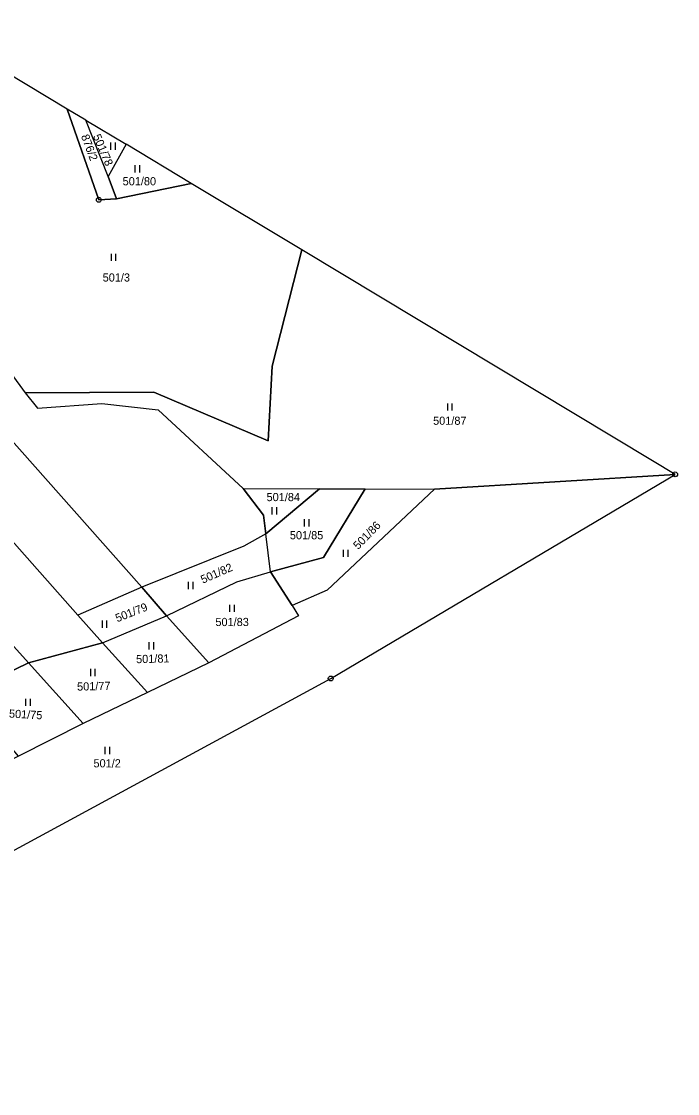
# Model space of a CAD drawing. Extents: x -654083 to -650132, y -1099819 to -1096699.
# Drawn here: x -650680.3 to -650543.8, y -1099528.4 to -1099305.4 of the extents above; entities that cross this region are included whole.
import ezdxf

# ---------------------------------------------------------------- set-up
doc = ezdxf.new("R2010")
doc.units = 0
for name, color, linetype in [('Geodetické body', 7, 'Continuous'), ('Obvody jako plochy', 7, 'Continuous'), ('Parcelní čísla', 7, 'Continuous'), ('Značky kultur', 7, 'Continuous')]:
    doc.layers.add(name, color=color, linetype=linetype)

msp = doc.modelspace()

# ---------------------------------------------------------------- linework, layer by layer
at = {"layer": 'Geodetické body'}
for centre, radius in [((-650664.2, -1099342.49), 0.5), ((-650664.2, -1099342.49), 0.001), ((-650544.26, -1099399.61), 0.5), ((-650544.26, -1099399.61), 0.001), ((-650615.93, -1099442.08), 0.5), ((-650615.93, -1099442.08), 0.001)]:
    msp.add_circle(centre, radius, dxfattribs=at)
at = {"layer": 'Obvody jako plochy'}
for points in [[(-650679.5, -1099382.64), (-650652.71, -1099382.47), (-650628.98, -1099392.6), (-650628.14, -1099377.09), (-650621.97, -1099352.9), (-650645, -1099339.06), (-650660.51, -1099342.26), (-650664.2, -1099342.49), (-650670.76, -1099323.58), (-650701.09, -1099305.36), (-650705.89, -1099309.41), (-650682.53, -1099378.54)], [(-650651.84, -1099386.19), (-650634.18, -1099402.56), (-650629.9, -1099408.11), (-650629.46, -1099411.98), (-650633.99, -1099414.57), (-650655.26, -1099423.06), (-650734.35, -1099333.86), (-650705.89, -1099309.41), (-650682.53, -1099378.54), (-650679.5, -1099382.64), (-650676.97, -1099385.8), (-650663.57, -1099384.86)], [(-650664.2, -1099342.49), (-650660.51, -1099342.26), (-650662.23, -1099337.65), (-650666.91, -1099325.89), (-650670.76, -1099323.58)], [(-650658.53, -1099330.93), (-650662.23, -1099337.65), (-650666.91, -1099325.89)], [(-650645, -1099339.06), (-650658.53, -1099330.93), (-650662.23, -1099337.65), (-650660.51, -1099342.26)], [(-650655.26, -1099423.06), (-650668.53, -1099428.92), (-650745.16, -1099342.32), (-650734.35, -1099333.86)], [(-650682.47, -1099434.75), (-650756.47, -1099352.17), (-650745.16, -1099342.32), (-650668.53, -1099428.92), (-650663.42, -1099434.65), (-650678.81, -1099438.83)], [(-650544.26, -1099399.61), (-650548.97, -1099396.77), (-650621.97, -1099352.9), (-650628.14, -1099377.09), (-650628.98, -1099392.6), (-650652.71, -1099382.47), (-650679.5, -1099382.64), (-650676.97, -1099385.8), (-650663.57, -1099384.86), (-650651.84, -1099386.19), (-650634.18, -1099402.56), (-650618.28, -1099402.64), (-650608.74, -1099402.63), (-650594.35, -1099402.67)], [(-650623.96, -1099426.89), (-650622.66, -1099429.06), (-650641.29, -1099438.82), (-650654.08, -1099444.98), (-650667.45, -1099451.47), (-650680.89, -1099458.21), (-650694.83, -1099465.07), (-650709.38, -1099471.83), (-650726.61, -1099477.88), (-650743.35, -1099484.9), (-650757.29, -1099495.76), (-650766.22, -1099512.02), (-650775.25, -1099528.45), (-650615.93, -1099442.08), (-650544.26, -1099399.61), (-650594.35, -1099402.67), (-650616.65, -1099423.7)], [(-650634.18, -1099402.56), (-650618.28, -1099402.64), (-650629.46, -1099411.98), (-650629.9, -1099408.11)], [(-650618.28, -1099402.64), (-650608.74, -1099402.63), (-650617.43, -1099416.88), (-650628.43, -1099419.91), (-650629.46, -1099411.98)], [(-650608.74, -1099402.63), (-650594.35, -1099402.67), (-650616.65, -1099423.7), (-650623.96, -1099426.89), (-650628.43, -1099419.91), (-650617.43, -1099416.88)], [(-650650.08, -1099429.06), (-650635.47, -1099421.99), (-650628.43, -1099419.91), (-650629.46, -1099411.98), (-650633.99, -1099414.57), (-650655.26, -1099423.06)], [(-650628.43, -1099419.91), (-650623.96, -1099426.89), (-650622.66, -1099429.06), (-650641.29, -1099438.82), (-650650.08, -1099429.06), (-650635.47, -1099421.99)], [(-650663.42, -1099434.65), (-650650.08, -1099429.06), (-650655.26, -1099423.06), (-650668.53, -1099428.92)], [(-650650.08, -1099429.06), (-650641.29, -1099438.82), (-650654.08, -1099444.98), (-650663.42, -1099434.65)], [(-650682.47, -1099434.75), (-650678.81, -1099438.83), (-650692.03, -1099445.17), (-650696.19, -1099440.29)], [(-650654.08, -1099444.98), (-650667.45, -1099451.47), (-650678.81, -1099438.83), (-650663.42, -1099434.65)], [(-650678.81, -1099438.83), (-650667.45, -1099451.47), (-650680.89, -1099458.21), (-650692.03, -1099445.17)]]:
    msp.add_lwpolyline(points, close=True, dxfattribs=at)
at = {"layer": 'Značky kultur'}
for p, q in [((-650661.77, -1099330.56), (-650661.77, -1099332.06)), ((-650660.74, -1099332.06), (-650660.74, -1099330.56)), ((-650656.68, -1099335.29), (-650656.68, -1099336.79)), ((-650655.66, -1099336.79), (-650655.66, -1099335.29)), ((-650661.65, -1099353.7), (-650661.65, -1099355.2)), ((-650660.62, -1099355.2), (-650660.62, -1099353.7)), ((-650591.66, -1099384.85), (-650591.66, -1099386.35)), ((-650590.64, -1099386.35), (-650590.64, -1099384.85)), ((-650628.19, -1099406.43), (-650628.19, -1099407.93)), ((-650627.17, -1099407.93), (-650627.17, -1099406.43)), ((-650621.44, -1099408.92), (-650621.44, -1099410.42)), ((-650620.42, -1099410.42), (-650620.42, -1099408.92)), ((-650613.35, -1099415.3), (-650613.35, -1099416.8)), ((-650612.33, -1099416.8), (-650612.33, -1099415.3)), ((-650645.57, -1099421.97), (-650645.57, -1099423.47)), ((-650644.55, -1099423.47), (-650644.55, -1099421.97)), ((-650636.99, -1099426.74), (-650636.99, -1099428.24)), ((-650635.96, -1099428.24), (-650635.96, -1099426.74)), ((-650663.52, -1099430.02), (-650663.52, -1099431.52)), ((-650662.49, -1099431.52), (-650662.49, -1099430.02)), ((-650653.79, -1099434.54), (-650653.79, -1099436.04)), ((-650652.77, -1099436.04), (-650652.77, -1099434.54)), ((-650665.95, -1099440.1), (-650665.95, -1099441.6)), ((-650664.93, -1099441.6), (-650664.93, -1099440.1)), ((-650679.44, -1099446.28), (-650679.44, -1099447.78)), ((-650678.42, -1099447.78), (-650678.42, -1099446.28)), ((-650662.94, -1099456.3), (-650662.94, -1099457.8)), ((-650661.92, -1099457.8), (-650661.92, -1099456.3))]:
    msp.add_line(p, q, dxfattribs=at)

# ---------------------------------------------------------------- texts
at = {"layer": 'Parcelní čísla'}
for s, rotation, p in [('876/2', 290.421, (-650667.92, -1099329.22)), ('501/78', 293.256, (-650665.45, -1099329.24)), ('501/86', 45.846, (-650610.22, -1099415.36)), ('501/82', 23.715, (-650642.53, -1099422.37)), ('501/79', 21.519, (-650660.34, -1099430.4)), ('501/81', 1.377, (-650656.41, -1099438.9)), ('501/77', 1.449, (-650668.69, -1099444.62)), ('501/75', 356.868, (-650682.92, -1099450.21))]:
    msp.add_text(s, height=1.7, rotation=rotation, dxfattribs=at).set_placement(p)
for s, p in [('501/80', (-650659.23, -1099339.46)), ('501/3', (-650663.39, -1099359.49)), ('501/87', (-650594.63, -1099389.29)), ('501/84', (-650629.28, -1099405.18)), ('501/85', (-650624.43, -1099413.11)), ('501/83', (-650639.93, -1099431.17)), ('501/2', (-650665.3, -1099460.58))]:
    msp.add_text(s, height=1.7, dxfattribs=at).set_placement(p)

doc.saveas('drawing.dxf')
